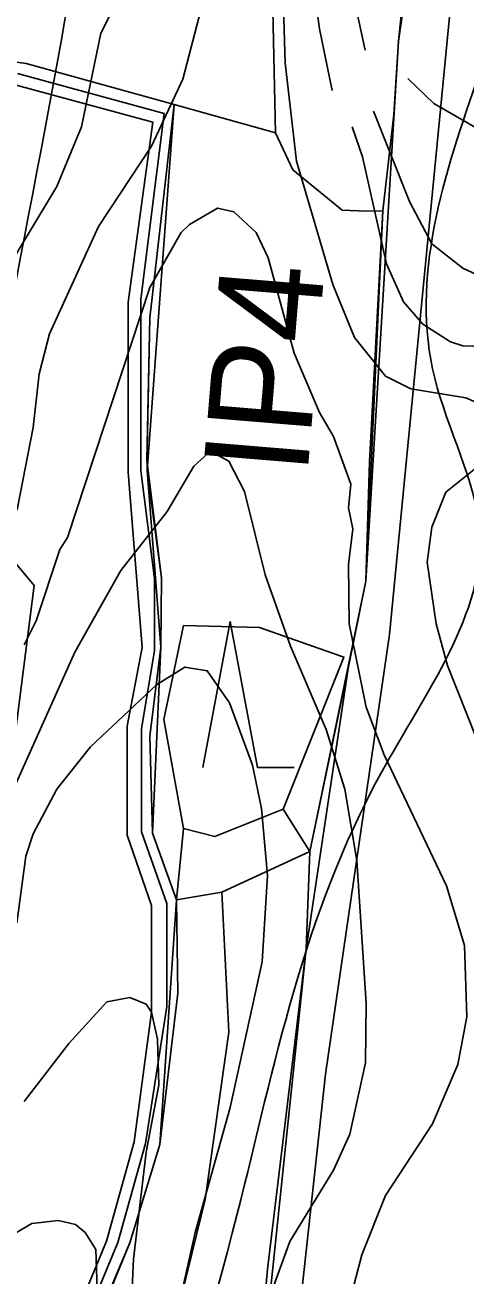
# Model space of a CAD drawing. Extents: x -684583 to -680383, y -1157874 to -1154904.
# Drawn here: x -682880.2 to -682795.6, y -1156898.5 to -1156658.6 of the extents above; entities that cross this region are included whole.
import ezdxf

# ---------------------------------------------------------------- set-up
doc = ezdxf.new("R2010")
doc.units = 0
for name, color, linetype in [('01_VRSTEVNICE', 7, 'Continuous'), ('02_KULTURY NÁVRH', 7, 'Continuous'), ('02_KULTURY STAV', 7, 'Continuous'), ('04_ZPF_OP_ORGAN', 7, 'Continuous'), ('06_BIOGEOGRAFIE', 7, 'Continuous'), ('06_ÚSES_IP', 7, 'Continuous')]:
    doc.layers.add(name, color=color, linetype=linetype)

msp = doc.modelspace()

# ---------------------------------------------------------------- linework, layer by layer
at = {"layer": '01_VRSTEVNICE'}
for points in [[(-682814.94, -1156663.44), (-682826.97, -1156607.99)], [(-682827.11, -1156634.24), (-682823.69, -1156659.34), (-682821.26, -1156671.18)], [(-682990.58, -1156780.88), (-682983.88, -1156781.73), (-682974.75, -1156781.45), (-682970.18, -1156782.16), (-682962.76, -1156784.87), (-682956.2, -1156788.72), (-682949.36, -1156789.43), (-682928.82, -1156784.73), (-682924.25, -1156782.16), (-682917.4, -1156776.74), (-682910.56, -1156774.03), (-682899.15, -1156772.03), (-682894.58, -1156769.89), (-682890.01, -1156766.61), (-682886.16, -1156761.48), (-682881.6, -1156751.21), (-682878.6, -1156735.8), (-682877.46, -1156725.53), (-682875.47, -1156717.83), (-682866.05, -1156697.29), (-682855.92, -1156681.88), (-682849.93, -1156669.04), (-682844.51, -1156648.36)], [(-682988.01, -1156767.75), (-682975.03, -1156769.61), (-682957.91, -1156773.74), (-682954.49, -1156773.74), (-682944.36, -1156770.32), (-682928.53, -1156758.2), (-682913.12, -1156751.63), (-682908.7, -1156749.07), (-682905.14, -1156746.07), (-682902.28, -1156741.22), (-682897.58, -1156723.96), (-682891.01, -1156714.4), (-682884.88, -1156707.56), (-682874.04, -1156689.58), (-682869.33, -1156678.17), (-682865.62, -1156660.2), (-682859.2, -1156647.36)], [(-682830.68, -1156653.07), (-682830.25, -1156665.9), (-682828.11, -1156684.73), (-682821.12, -1156708.41), (-682816.98, -1156718.54), (-682810.99, -1156725.96), (-682806.14, -1156728.38), (-682795.58, -1156730.09), (-682790.31, -1156732.38)], [(-682686.03, -1156748.64), (-682684.75, -1156739.51), (-682684.75, -1156734.94), (-682686.04, -1156728.1), (-682689.89, -1156720.54), (-682695.73, -1156713.69), (-682702.58, -1156707.7), (-682712.85, -1156701.56), (-682722.84, -1156697.86), (-682748.51, -1156690.87), (-682763.35, -1156686.02), (-682783.89, -1156682.02), (-682790.73, -1156680.03), (-682801.77, -1156673.69), (-682806.71, -1156668.9)], [(-682792.73, -1156706.84), (-682796.16, -1156705.27), (-682802.15, -1156700.57), (-682806.43, -1156692.44), (-682813.29, -1156675.17)], [(-682817.41, -1156678.17), (-682815.41, -1156683.88), (-682810.85, -1156704.42), (-682807.57, -1156711.69), (-682803.86, -1156715.97), (-682798.58, -1156719.4), (-682796.16, -1156720.11), (-682788.17, -1156720.39)], [(-682880.32, -1156777.45), (-682878.03, -1156772.89), (-682873.47, -1156759.19), (-682872.04, -1156756.91), (-682856.21, -1156708.98), (-682850.22, -1156698.43), (-682848.65, -1156696.86), (-682843.23, -1156693.72), (-682840.09, -1156694.43), (-682835.81, -1156698.43), (-682833.53, -1156703.28), (-682828.54, -1156721.54), (-682823.69, -1156732.95), (-682820.98, -1156737.51), (-682817.7, -1156746.64), (-682818.12, -1156751.21), (-682817.27, -1156755.2), (-682818.12, -1156762.05), (-682817.98, -1156773.46), (-682814.7, -1156789.43), (-682811.28, -1156798.56), (-682799.29, -1156823.67), (-682795.87, -1156835.08), (-682795.44, -1156848.77), (-682797.15, -1156857.9), (-682802, -1156869.31), (-682810.99, -1156883.01), (-682815.55, -1156894.42), (-682819.12, -1156908.11)], [(-682788.6, -1156739.51), (-682799.44, -1156748.21), (-682802.15, -1156754.91), (-682803, -1156761.62), (-682801.29, -1156773.46), (-682799.15, -1156781.45), (-682793.59, -1156795.42)], [(-682881.88, -1156803.98), (-682870.62, -1156778.88), (-682861.77, -1156763.19), (-682852.93, -1156751.92), (-682847.79, -1156743.22), (-682845.08, -1156740.79), (-682843.8, -1156740.79), (-682841.09, -1156742.22), (-682838.09, -1156748.07), (-682834.1, -1156764.04), (-682829.25, -1156777.74), (-682822.4, -1156793.71), (-682818.84, -1156805.12), (-682816.55, -1156818.82), (-682814.7, -1156846.21), (-682814.84, -1156857.62), (-682817.84, -1156871.31), (-682820.98, -1156878.16), (-682829.39, -1156891.85), (-682832.67, -1156900.98)], [(-682881.74, -1156830.8), (-682880.03, -1156817.96), (-682878.6, -1156813.68), (-682874.04, -1156805.12), (-682867.62, -1156796.99), (-682854.92, -1156785.15), (-682849.5, -1156781.73), (-682845.22, -1156782.44), (-682840.95, -1156788.58), (-682836.52, -1156800.56), (-682834.81, -1156808.83), (-682833.67, -1156821.67), (-682834.67, -1156838.22), (-682840.8, -1156866.18), (-682847.51, -1156890.14), (-682852.36, -1156911.54)], [(-682880.32, -1156865.03), (-682871.76, -1156853.91), (-682864.48, -1156845.92), (-682860.06, -1156845.06), (-682856.92, -1156846.35), (-682855.92, -1156847.92), (-682854.78, -1156853.05), (-682854.5, -1156861.9), (-682856.92, -1156874.73), (-682859.35, -1156895.28), (-682860.06, -1156910.68)], [(-682910.56, -1156910.25), (-682892.58, -1156896.42), (-682878.89, -1156888.43), (-682873.75, -1156887.86), (-682870.47, -1156888.57), (-682868.62, -1156890.14), (-682866.62, -1156893.42), (-682865.91, -1156914.39)]]:
    msp.add_lwpolyline(points, dxfattribs=at)
at = {"layer": '02_KULTURY NÁVRH'}
msp.add_lwpolyline([(-682881.62, -1156667.93), (-682853.45, -1156675.62), (-682857.97, -1156711.2), (-682857.97, -1156744.07), (-682855.33, -1156764.76), (-682855.33, -1156778.56), (-682857.82, -1156793.6), (-682857.82, -1156813.31), (-682852.99, -1156827.07), (-682852.99, -1156846.78), (-682857.06, -1156873.05), (-682862.34, -1156892.05), (-682893.52, -1156966.98)], dxfattribs=at)
at = {"layer": '02_KULTURY STAV'}
for points in [[(-682792.62, -1156514.96), (-682796.58, -1156536.16), (-682796.03, -1156549.68), (-682795.1, -1156567.41), (-682795.87, -1156587.1), (-682800.74, -1156607.7), (-682805.25, -1156630.03), (-682808.53, -1156661.75), (-682809.42, -1156675.8), (-682811.51, -1156694.23), (-682814.12, -1156742.41), (-682814.76, -1156765.27), (-682825.52, -1156817.11), (-682826.23, -1156835.78), (-682833.65, -1156897.15), (-682841.03, -1156977.03), (-682844.53, -1157035.81), (-682845.68, -1157065.25), (-682844.82, -1157086.77), (-682850.09, -1157090.88), (-682805.97, -1157127.99), (-682750, -1157164.87)], [(-682805.25, -1156630.03), (-682808.53, -1156661.75), (-682809.42, -1156675.8), (-682811.51, -1156694.23), (-682814.64, -1156694.31), (-682819.36, -1156694.15), (-682828.8, -1156686.39), (-682832.12, -1156679.28), (-682832.61, -1156655.83)], [(-682911.39, -1156654.62), (-682922.2, -1156664.52), (-682929.63, -1156668.82), (-682948.11, -1156686.24), (-682962.33, -1156695.9), (-682965.87, -1156714.19), (-682965.76, -1156718.39), (-682963.36, -1156716.94), (-682951.69, -1156699.11), (-682940.09, -1156686.12), (-682914.52, -1156667.28), (-682904.87, -1156663.67), (-682897.05, -1156663.74), (-682879.93, -1156666.03), (-682851.53, -1156673.88), (-682832.12, -1156679.28), (-682832.61, -1156655.83)], [(-682887.1, -1156956.12), (-682860.06, -1156892.14), (-682854.34, -1156873.25), (-682850.89, -1156844.24), (-682851.1, -1156826.38), (-682855.69, -1156813.57), (-682856.2, -1156794.95), (-682854.14, -1156777.94), (-682853.97, -1156764.65), (-682856.76, -1156744.01), (-682856.76, -1156740.01), (-682856.26, -1156714.75), (-682851.53, -1156673.88), (-682879.93, -1156666.03), (-682897.05, -1156663.74)], [(-682846.05, -1156801), (-682840.8, -1156773), (-682835.55, -1156801), (-682828.55, -1156801)], [(-682850.61, -1156904.16), (-682845.6, -1156883.82), (-682841.06, -1156851.72), (-682842.39, -1156824.87), (-682825.52, -1156817.11), (-682826.23, -1156835.78), (-682833.65, -1156897.15), (-682841.03, -1156977.03)]]:
    msp.add_lwpolyline(points, dxfattribs=at)
for points in [[(-682832.12, -1156679.28), (-682851.53, -1156673.88), (-682856.26, -1156714.75), (-682856.8, -1156742.06), (-682853.97, -1156764.65), (-682854.14, -1156777.94), (-682856.2, -1156794.95), (-682855.69, -1156813.57), (-682851.1, -1156826.38), (-682849.77, -1156812.67), (-682853.54, -1156791.79), (-682849.74, -1156773.76), (-682835.18, -1156774.13), (-682819.01, -1156779.81), (-682830.62, -1156808.96), (-682825.52, -1156817.11), (-682818.21, -1156781.99), (-682814.76, -1156765.27), (-682811.51, -1156694.23), (-682814.64, -1156694.31), (-682819.36, -1156694.15), (-682828.8, -1156686.39)], [(-682849.74, -1156773.76), (-682835.18, -1156774.13), (-682819.01, -1156779.81), (-682830.62, -1156808.96), (-682843.74, -1156814.22), (-682849.77, -1156812.67), (-682853.54, -1156791.79)], [(-682830.62, -1156808.96), (-682825.52, -1156817.11), (-682842.39, -1156824.87), (-682851.1, -1156826.38), (-682849.77, -1156812.67), (-682843.74, -1156814.22)], [(-682851.1, -1156826.38), (-682850.89, -1156844.24), (-682854.34, -1156873.25), (-682860.06, -1156892.14), (-682887.1, -1156956.12), (-682891.29, -1156967.88), (-682886.04, -1156970.38), (-682879.39, -1156972.45), (-682883.26, -1156983.81), (-682881.57, -1156983.38), (-682877.08, -1156976.67), (-682874.97, -1156971.91), (-682871.59, -1156959.54), (-682861.19, -1156933.96), (-682850.61, -1156904.16), (-682845.6, -1156883.82), (-682841.06, -1156851.72), (-682842.39, -1156824.87)]]:
    msp.add_lwpolyline(points, close=True, dxfattribs=at)
at = {"layer": '04_ZPF_OP_ORGAN'}
msp.add_lwpolyline([(-682779.67, -1156436.1), (-682794.2, -1156466.69), (-682788.61, -1156477.13), (-682784.14, -1156488.69), (-682785.65, -1156500.47), (-682788.37, -1156536.68), (-682784.46, -1156588.73), (-682797.19, -1156641.23), (-682810.23, -1156775.49), (-682822.53, -1156859.77), (-682834.09, -1156965.69), (-682838.67, -1157072.57), (-682735.79, -1157152.27), (-682675.08, -1157204.91), (-682675.48, -1157169.72), (-682684.88, -1157129.04), (-682735.36, -1157001.81), (-682708.95, -1156906.13), (-682698.09, -1156909.32), (-682682.43, -1156889.14), (-682649.29, -1156744.14), (-682652.93, -1156622.47), (-682648.88, -1156555.77), (-682641, -1156504.41)], close=True, dxfattribs=at)
msp.add_lwpolyline([(-682894.88, -1156964.91), (-682864.52, -1156891.82), (-682859.24, -1156872.77), (-682855.92, -1156847.92), (-682855.92, -1156827.46), (-682860.58, -1156813.95), (-682860.58, -1156793.05), (-682857.73, -1156777.95), (-682860.41, -1156744.38), (-682860.41, -1156711.74), (-682855.63, -1156677.25), (-682881.62, -1156670.21), (-682896.69, -1156667.86), (-682904.67, -1156668.11), (-682912.16, -1156671.21), (-682939.42, -1156693.11), (-682952.17, -1156712.58), (-682925.24, -1156723.41), (-682889.85, -1156752.44), (-682878.44, -1156766.12), (-682899.08, -1156927.48)], dxfattribs=at)
at = {"layer": '06_BIOGEOGRAFIE'}
for points in [[(-682624.87, -1154935.44), (-682669.05, -1155140.04), (-682739.65, -1155253.72), (-682834.36, -1155382.91), (-682941.12, -1155661.96), (-683008.28, -1155760.14), (-683056.49, -1155810.09), (-683084.04, -1155808.37), (-683154.45, -1155886.49), (-683231.94, -1156062.19), (-683280.08, -1156211.64), (-683362.74, -1156430.39), (-683497.05, -1156731.83), (-683541.82, -1156781.78), (-683638.25, -1156792.12), (-683701.96, -1156768), (-683817.33, -1156693.94)], [(-682820.52, -1156443.86), (-682794.69, -1156436.97), (-682777.47, -1156454.19), (-682792.96, -1156667.78), (-682801.57, -1156726.35), (-682792.96, -1156755.63), (-682811.91, -1156802.14), (-682839.46, -1156886.54), (-682887.67, -1157000.23), (-682920.39, -1157038.12)], [(-683099.47, -1156889.99), (-683108.08, -1156852.09), (-683133.91, -1156841.76), (-683133.91, -1156814.2), (-683132.19, -1156784.91), (-683147.69, -1156747.02), (-683189.01, -1156748.74), (-683242.39, -1156712.57), (-683235.51, -1156631.61), (-683171.79, -1156531.71), (-683097.75, -1156511.04), (-683004.76, -1156526.54), (-682887.67, -1156483.48), (-682868.73, -1156459.36), (-682823.96, -1156452.47), (-682839.46, -1156516.2), (-682863.56, -1156605.77), (-682887.67, -1156736.68), (-682923.83, -1156891.71), (-682934.16, -1156915.82), (-682965.16, -1156929.6), (-683004.76, -1156926.16)], [(-683605.53, -1156693.94), (-683552.15, -1156773.17), (-683505.66, -1156862.74), (-683385.12, -1156876.52), (-683240.48, -1156867.91), (-682983.91, -1156935.09), (-682923.69, -1156998.38), (-682921.97, -1157094.84), (-682923.69, -1157198.19), (-682892.7, -1157272.26), (-682746.33, -1157329.1), (-682572.41, -1157337.72), (-682417.44, -1157289.49), (-682386.73, -1157266.62)]]:
    msp.add_spline(points, degree=3, dxfattribs=at)
at = {"layer": '06_ÚSES_IP'}
for points in [[(-682841.03, -1156977.03), (-682826.23, -1156835.78), (-682818.21, -1156781.99), (-682814.76, -1156765.27), (-682808.53, -1156661.75), (-682800.74, -1156607.7)], [(-682832.61, -1156655.83), (-682832.12, -1156679.28), (-682851.53, -1156673.88), (-682856.76, -1156744.01), (-682854.14, -1156777.94), (-682855.69, -1156813.57), (-682851.1, -1156826.38), (-682854.34, -1156873.25), (-682860.06, -1156892.14), (-682891.29, -1156967.88)]]:
    msp.add_lwpolyline(points, dxfattribs=at)

# ---------------------------------------------------------------- texts
msp.add_text('IP4', height=20, rotation=85.2766, dxfattribs=at).set_placement((-682826.01, -1156745.19))

doc.saveas('drawing.dxf')
